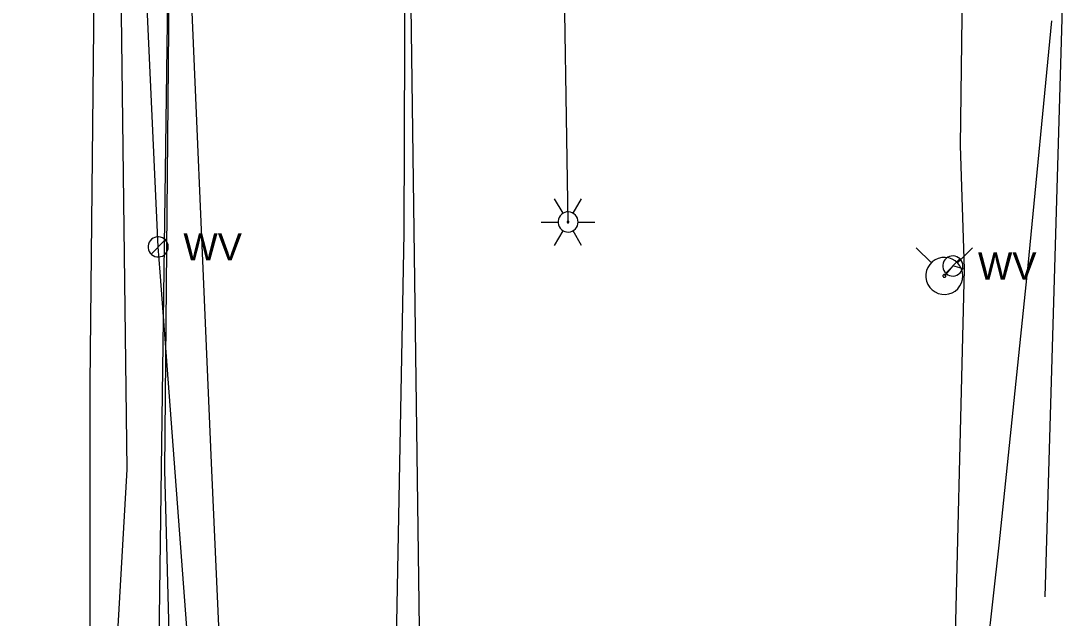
# Model space of a CAD drawing. Extents: x 596028 to 606371, y 330010 to 403088.
# Drawn here: x 602001.4 to 602148.9, y 363513.8 to 363598.3 of the extents above; entities that cross this region are included whole.
import ezdxf

# ---------------------------------------------------------------- set-up
doc = ezdxf.new("R2010")
doc.units = 0
for name, color, linetype in [('E_LTG', 7, 'Continuous'), ('E_UTL_E_UG', 7, 'Continuous'), ('E_UTL_FO_UG', 7, 'Continuous'), ('E_UTL_G_UG', 7, 'Continuous'), ('E_UTL_Overhead', 7, 'Continuous'), ('E_UTL_T_UG', 7, 'Continuous'), ('E_UTL_W', 7, 'Continuous'), ('E_UTL_W_UG', 7, 'Continuous'), ('E_UTL_WHydrant', 7, 'Continuous')]:
    doc.layers.add(name, color=color, linetype=linetype)

msp = doc.modelspace()

# ---------------------------------------------------------------- linework, layer by layer
at = {"layer": 'E_LTG'}
for points in [[(602078.11, 363571.11), (602076.91, 363573.17)], [(602079.53, 363571.11), (602080.73, 363573.17)], [(602080.25, 363569.87), (602080.22, 363570.15), (602080.15, 363570.41), (602080.02, 363570.65), (602079.85, 363570.86), (602079.65, 363571.04), (602079.41, 363571.17), (602079.16, 363571.26), (602078.89, 363571.3), (602078.62, 363571.29), (602078.35, 363571.23), (602078.11, 363571.11), (602077.88, 363570.95), (602077.7, 363570.76), (602077.55, 363570.53), (602077.45, 363570.28), (602077.4, 363570.01), (602077.4, 363569.74), (602077.45, 363569.47), (602077.55, 363569.22), (602077.7, 363568.99), (602077.88, 363568.79), (602078.11, 363568.64), (602078.35, 363568.52), (602078.62, 363568.46), (602078.89, 363568.45), (602079.16, 363568.49), (602079.41, 363568.58), (602079.65, 363568.71), (602079.85, 363568.89), (602080.02, 363569.1), (602080.15, 363569.34), (602080.22, 363569.6), (602080.25, 363569.87)], [(602080.25, 363569.87), (602080.22, 363570.15), (602080.15, 363570.41), (602080.02, 363570.65), (602079.85, 363570.86), (602079.65, 363571.04), (602079.41, 363571.17), (602079.16, 363571.26), (602078.89, 363571.3), (602078.62, 363571.29), (602078.35, 363571.23), (602078.11, 363571.11), (602077.88, 363570.95), (602077.7, 363570.76), (602077.55, 363570.53), (602077.45, 363570.28), (602077.4, 363570.01), (602077.4, 363569.74), (602077.45, 363569.47), (602077.55, 363569.22), (602077.7, 363568.99), (602077.88, 363568.79), (602078.11, 363568.64), (602078.35, 363568.52), (602078.62, 363568.46), (602078.89, 363568.45), (602079.16, 363568.49), (602079.41, 363568.58), (602079.65, 363568.71), (602079.85, 363568.89), (602080.02, 363569.1), (602080.15, 363569.34), (602080.22, 363569.6), (602080.25, 363569.87)], [(602080.25, 363569.87), (602080.22, 363570.15), (602080.15, 363570.41), (602080.02, 363570.65), (602079.85, 363570.86), (602079.65, 363571.04), (602079.41, 363571.17), (602079.16, 363571.26), (602078.89, 363571.3), (602078.62, 363571.29), (602078.35, 363571.23), (602078.11, 363571.11), (602077.88, 363570.95), (602077.7, 363570.76), (602077.55, 363570.53), (602077.45, 363570.28), (602077.4, 363570.01), (602077.4, 363569.74), (602077.45, 363569.47), (602077.55, 363569.22), (602077.7, 363568.99), (602077.88, 363568.79), (602078.11, 363568.64), (602078.35, 363568.52), (602078.62, 363568.46), (602078.89, 363568.45), (602079.16, 363568.49), (602079.41, 363568.58), (602079.65, 363568.71), (602079.85, 363568.89), (602080.02, 363569.1), (602080.15, 363569.34), (602080.22, 363569.6), (602080.25, 363569.87)], [(602075.01, 363569.87), (602077.39, 363569.87)], [(602078.94, 363569.87), (602078.94, 363569.9), (602078.93, 363569.92), (602078.92, 363569.94), (602078.91, 363569.96), (602078.89, 363569.97), (602078.87, 363569.98), (602078.85, 363569.99), (602078.83, 363569.99), (602078.8, 363569.99), (602078.78, 363569.99), (602078.76, 363569.98), (602078.74, 363569.96), (602078.73, 363569.95), (602078.71, 363569.93), (602078.71, 363569.91), (602078.7, 363569.89), (602078.7, 363569.86), (602078.71, 363569.84), (602078.71, 363569.82), (602078.73, 363569.8), (602078.74, 363569.78), (602078.76, 363569.77), (602078.78, 363569.76), (602078.8, 363569.76), (602078.83, 363569.76), (602078.85, 363569.76), (602078.87, 363569.77), (602078.89, 363569.78), (602078.91, 363569.79), (602078.92, 363569.81), (602078.93, 363569.83), (602078.94, 363569.85), (602078.94, 363569.87)], [(602080.25, 363569.87), (602082.63, 363569.87)], [(602076.91, 363566.57), (602078.11, 363568.64)], [(602080.73, 363566.57), (602079.53, 363568.64)]]:
    msp.add_lwpolyline(points, dxfattribs=at)
at = {"layer": 'E_UTL_E_UG'}
for points in [[(602078.82, 363569.87), (602076, 363747.96), (602075.58, 363768.52), (602093.27, 363966.94), (602082.34, 364160.16), (602083.91, 364353.61), (602075.37, 364532.41), (602096.94, 364666.22), (602086.34, 364750.3)], [(602011.19, 363546.99), (602011.78, 363606.5), (602011.32, 363708.76), (602012.32, 363798.15), (602014.54, 363832.84), (602015.06, 363873.42), (602017.01, 363967.88)], [(602010.49, 363402.97), (602011.14, 363414.46), (602011.19, 363546.99)]]:
    msp.add_lwpolyline(points, dxfattribs=at)
at = {"layer": 'E_UTL_FO_UG'}
for points in [[(602018.89, 363234.82), (602015.7, 363236.2), (602015.45, 363252.39), (602015.2, 363298.62), (602016.31, 363359.18), (602016.36, 363412.87), (602014.83, 363477.07), (602015, 363510.18), (602016.42, 363534.87), (602015.4, 363618.31), (602014.6, 363656.31), (602023.02, 363665.48), (602021.53, 363667.01), (602024.62, 363721.06), (602024.12, 363803.03), (602022.89, 363819.62), (602023.54, 363821), (602021.77, 363822.04), (602014.54, 363832.84), (602015.06, 363873.42), (602017.07, 363970.24)], [(602005.75, 363342.34), (602019.42, 363343.61), (602020.52, 363346.31), (602024.58, 363388.43), (602025.92, 363417.67), (602030.34, 363473.3), (602029.86, 363502.22), (602028.38, 363535.82), (602024.84, 363618.3), (602023.3, 363658.33), (602023.02, 363665.48), (602021.53, 363667.01), (602017.12, 363666.92), (602008.42, 363661.2)], [(602001.38, 363477.52), (602010.34, 363483.77), (602021.43, 363500.36), (602022.52, 363506.41), (602021.76, 363534.75), (602022.52, 363618.14), (602021.58, 363657.95), (602023.02, 363665.48)], [(602146.35, 363516.85), (602148.73, 363598.68), (602148.85, 363638.87), (602148.89, 363639.58)]]:
    msp.add_lwpolyline(points, dxfattribs=at)
at = {"layer": 'E_UTL_G_UG'}
for points in [[(602060.01, 363468.19), (602056.39, 363468.6), (602054.36, 363500.64), (602055.64, 363568.29), (602055.85, 363635.67), (602060.53, 363677.93), (602062.03, 363722.09), (602061.42, 363727.86), (602062.56, 363759.29), (602062.45, 363800.12), (602062.87, 363849.24), (602063.19, 363928.76), (602063.38, 364018.14), (602063.76, 364116.5), (602064.83, 364174.35), (602065.21, 364233.32), (602065.84, 364329.41), (602065.08, 364438.96)], [(602137.32, 363501.8), (602139.83, 363524.14), (602143.94, 363563.73), (602147.29, 363598.33)]]:
    msp.add_lwpolyline(points, dxfattribs=at)
at = {"layer": 'E_UTL_Overhead'}
msp.add_lwpolyline([(602014.48, 362518.11), (602015.76, 362635.51), (602015.72, 362824.59), (602019.86, 363008.4), (602015.51, 363112.13), (602019.7, 363230.46), (602017.88, 363240.62), (602020.53, 363264.51), (602020.79, 363276.96), (602020.36, 363337.42), (602022.05, 363392.76), (602020.76, 363497.69), (602023.02, 363665.48), (602022.89, 363819.62), (602023.8, 363946.92), (602023.98, 364037.98), (602025.57, 364145.3), (602025.83, 364287.76), (602027.16, 364559.33), (602028.92, 364756.04), (602029.03, 364834.91), (602029.56, 364946.13), (602030.41, 365117.16), (602031.91, 365287.51)], dxfattribs=at)
at = {"layer": 'E_UTL_T_UG'}
msp.add_lwpolyline([(602044.88, 362483.99), (602046.05, 362603.33), (602046.4, 362728.45), (602052.99, 362867.92), (602054.63, 363014.99), (602055.87, 363161.76), (602058.26, 363302.99), (602058.58, 363452.58), (602055.9, 363653.18), (602056.25, 363696.56), (602056.95, 363843.75)], dxfattribs=at)
at = {"layer": 'E_UTL_W'}
for points in [[(602022.24, 363566.35), (602022.21, 363566.62), (602022.14, 363566.88), (602022.01, 363567.12), (602021.85, 363567.34), (602021.64, 363567.51), (602021.41, 363567.65), (602021.15, 363567.74), (602020.88, 363567.78), (602020.61, 363567.76), (602020.35, 363567.7), (602020.1, 363567.59), (602019.88, 363567.43), (602019.69, 363567.23), (602019.55, 363567.01), (602019.45, 363566.75), (602019.39, 363566.49), (602019.39, 363566.22), (602019.45, 363565.95), (602019.55, 363565.7), (602019.69, 363565.47), (602019.88, 363565.27), (602020.1, 363565.12), (602020.35, 363565), (602020.61, 363564.94), (602020.88, 363564.93), (602021.15, 363564.97), (602021.41, 363565.05), (602021.64, 363565.19), (602021.85, 363565.37), (602022.01, 363565.58), (602022.14, 363565.82), (602022.21, 363566.08), (602022.24, 363566.35)], [(602019.81, 363565.34), (602021.82, 363567.36)], [(602134.69, 363563.65), (602134.67, 363563.92), (602134.59, 363564.18), (602134.47, 363564.42), (602134.3, 363564.64), (602134.09, 363564.81), (602133.86, 363564.95), (602133.6, 363565.04), (602133.33, 363565.08), (602133.06, 363565.06), (602132.8, 363565), (602132.55, 363564.89), (602132.33, 363564.73), (602132.14, 363564.53), (602132, 363564.31), (602131.9, 363564.05), (602131.85, 363563.79), (602131.85, 363563.52), (602131.9, 363563.25), (602132, 363563), (602132.14, 363562.77), (602132.33, 363562.57), (602132.55, 363562.42), (602132.8, 363562.3), (602133.06, 363562.24), (602133.33, 363562.23), (602133.6, 363562.27), (602133.86, 363562.35), (602134.09, 363562.49), (602134.3, 363562.67), (602134.47, 363562.88), (602134.59, 363563.12), (602134.67, 363563.38), (602134.69, 363563.65)], [(602132.26, 363562.64), (602134.27, 363564.66)]]:
    msp.add_lwpolyline(points, dxfattribs=at)
at = {"layer": 'E_UTL_W_UG'}
for points in [[(602031.31, 363399.91), (602027.9, 363472.29), (602021.1, 363562.8), (602020.81, 363566.35), (602018.4, 363618.8), (602017.83, 363750.6), (602021.63, 363983.02), (602021.43, 363987.51), (602020.81, 364087.06)], [(602134.92, 363563.21), (602134.34, 363580.71), (602136.3, 363730.09)], [(602147.43, 363458.54), (602136.57, 363461.42), (602132.09, 363469.7), (602133.37, 363500.02), (602134.92, 363563.21), (602133.27, 363563.65), (602132.07, 363562.25)]]:
    msp.add_lwpolyline(points, dxfattribs=at)
at = {"layer": 'E_UTL_WHydrant'}
for points in [[(602130.24, 363564.08), (602128.09, 363566.23)], [(602133.91, 363564.08), (602136.05, 363566.23)], [(602134.69, 363562.25), (602134.65, 363562.75), (602134.51, 363563.22), (602134.28, 363563.67), (602133.97, 363564.06), (602133.59, 363564.39), (602133.16, 363564.63), (602132.69, 363564.8), (602132.2, 363564.87), (602131.7, 363564.85), (602131.21, 363564.73), (602130.76, 363564.52), (602130.35, 363564.23), (602130.01, 363563.87), (602129.74, 363563.45), (602129.55, 363562.99), (602129.46, 363562.5), (602129.46, 363562), (602129.55, 363561.51), (602129.74, 363561.05), (602130.01, 363560.63), (602130.35, 363560.27), (602130.76, 363559.98), (602131.21, 363559.77), (602131.7, 363559.65), (602132.2, 363559.63), (602132.69, 363559.7), (602133.16, 363559.86), (602133.59, 363560.11), (602133.97, 363560.44), (602134.28, 363560.83), (602134.51, 363561.27), (602134.65, 363561.75), (602134.69, 363562.25)], [(602132.27, 363562.25), (602132.27, 363562.29), (602132.26, 363562.32), (602132.24, 363562.36), (602132.22, 363562.39), (602132.19, 363562.41), (602132.15, 363562.43), (602132.12, 363562.44), (602132.08, 363562.45), (602132.04, 363562.45), (602132, 363562.44), (602131.97, 363562.42), (602131.94, 363562.4), (602131.91, 363562.37), (602131.89, 363562.34), (602131.88, 363562.31), (602131.87, 363562.27), (602131.87, 363562.23), (602131.88, 363562.19), (602131.89, 363562.16), (602131.91, 363562.13), (602131.94, 363562.1), (602131.97, 363562.08), (602132, 363562.06), (602132.04, 363562.05), (602132.08, 363562.05), (602132.12, 363562.05), (602132.15, 363562.07), (602132.19, 363562.09), (602132.22, 363562.11), (602132.24, 363562.14), (602132.26, 363562.17), (602132.27, 363562.21), (602132.27, 363562.25)]]:
    msp.add_lwpolyline(points, dxfattribs=at)

# ---------------------------------------------------------------- texts
at = {"layer": 'E_UTL_W'}
for p in [(602024.38, 363564.43), (602136.83, 363561.73)]:
    msp.add_text('WV', height=3.85, dxfattribs=at).set_placement(p)

doc.saveas('drawing.dxf')
